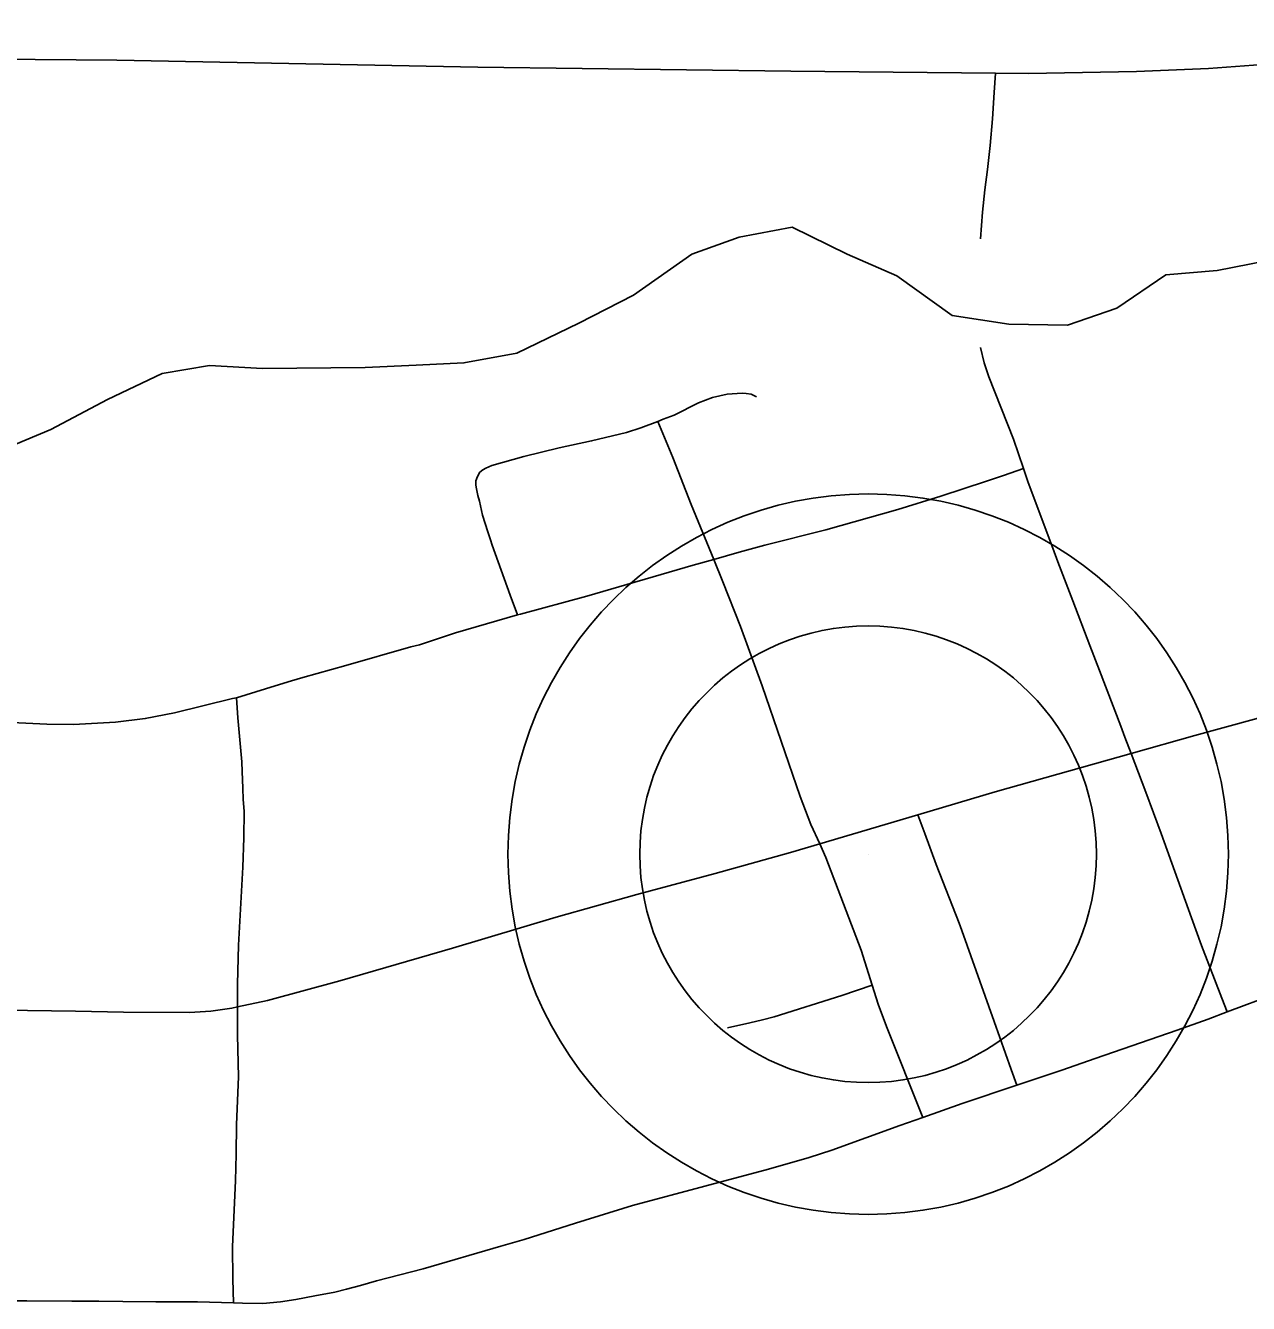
# Model space of a CAD drawing. Extents: x 0 to 34, y 0 to 22.
# Drawn here: x 28.2057 to 28.4583, y 18.8679 to 19.1318 of the extents above; entities that cross this region are included whole.
import ezdxf

# ---------------------------------------------------------------- set-up
doc = ezdxf.new("R2010")
doc.units = 0
for name, color, linetype in [('GM_X_Minor_River', 7, 'Continuous'), ('GM_X_State_Route', 7, 'Continuous'), ('GM_X_Township_Road', 7, 'Continuous'), ('GM_X_Unincorporated', 7, 'Continuous'), ('GM_X_Unincorporated_Location', 7, 'Continuous')]:
    doc.layers.add(name, color=color, linetype=linetype)

msp = doc.modelspace()

# ---------------------------------------------------------------- linework, layer by layer
at = {"layer": 'GM_X_Minor_River'}
msp.add_lwpolyline([(28.20074, 19.04405), (28.21091, 19.04832), (28.22257, 19.05451), (28.23387, 19.05993), (28.24368, 19.06155), (28.25465, 19.06091), (28.27581, 19.06114), (28.28639, 19.06163), (28.29622, 19.06211), (28.30716, 19.06412), (28.31996, 19.07032), (28.33125, 19.07612), (28.34327, 19.08458), (28.35307, 19.08809), (28.36402, 19.09011), (28.37541, 19.08454), (28.38565, 19.0801), (28.39706, 19.07189), (28.4088, 19.07012), (28.4209, 19.06987), (28.43107, 19.07339), (28.44122, 19.08031), (28.4518, 19.08118), (28.46198, 19.08318)], dxfattribs=at)
at = {"layer": 'GM_X_State_Route'}
msp.add_lwpolyline([(28.1823, 19.12496), (28.22456, 19.12462), (28.29911, 19.12319), (28.36373, 19.12238), (28.40603, 19.12195), (28.4128, 19.12188), (28.43514, 19.12225), (28.45001, 19.12293), (28.46114, 19.12375), (28.47347, 19.12503), (28.48511, 19.12671), (28.49607, 19.12877), (28.50937, 19.13177)], dxfattribs=at)
at = {"layer": 'GM_X_Township_Road'}
msp.add_line((28.36971, 18.96279), (28.39001, 18.96878), dxfattribs=at)
for points in [[(28.4029, 19.08775), (28.4033, 19.09323), (28.4038, 19.09782), (28.40434, 19.10207), (28.40489, 19.10697), (28.40537, 19.1125), (28.40575, 19.11793), (28.40603, 19.12195)], [(28.41181, 19.04027), (28.40972, 19.04636), (28.40466, 19.05919), (28.40371, 19.06212), (28.40293, 19.06531)], [(28.33624, 19.05002), (28.33736, 19.05045), (28.33964, 19.05134), (28.34469, 19.05382), (28.34759, 19.05494), (28.35061, 19.05563), (28.35371, 19.05586), (28.35452, 19.05578), (28.35554, 19.05561), (28.35668, 19.05512)], [(28.299, 19.03863), (28.29953, 19.0395), (28.30014, 19.04), (28.30077, 19.04033), (28.30202, 19.04088), (28.30861, 19.04278), (28.31588, 19.04453), (28.32258, 19.04598), (28.32981, 19.04774), (28.33275, 19.04866), (28.33624, 19.05002)], [(28.34782, 19.02153), (28.34319, 19.03287), (28.33937, 19.04257), (28.33728, 19.04754), (28.33624, 19.05002)], [(28.34782, 19.02153), (28.35305, 19.02299), (28.3584, 19.02443), (28.37094, 19.02763), (28.38586, 19.03185), (28.39476, 19.03457), (28.40419, 19.03765), (28.40769, 19.03886), (28.41181, 19.04027)], [(28.43404, 18.9814), (28.43276, 18.9848), (28.43188, 18.98706), (28.42751, 18.99859), (28.42552, 19.00375), (28.42197, 19.01299), (28.41892, 19.021), (28.41786, 19.02387), (28.41279, 19.03743), (28.41181, 19.04027)], [(28.30727, 19.01005), (28.3058, 19.01413), (28.30456, 19.01759), (28.30203, 19.02448), (28.30169, 19.02558), (28.30115, 19.02724), (28.30008, 19.03067), (28.29944, 19.03356), (28.29912, 19.03474), (28.29883, 19.03609), (28.29871, 19.03687), (28.29871, 19.03774), (28.299, 19.03863)], [(28.30727, 19.01005), (28.30794, 19.01024), (28.32159, 19.01395), (28.34355, 19.02034), (28.34782, 19.02153)], [(28.36971, 18.96279), (28.36789, 18.96675), (28.36564, 18.97252), (28.35782, 18.99544), (28.35336, 19.00769), (28.3497, 19.01689), (28.34782, 19.02153)], [(28.43404, 18.9814), (28.44722, 18.98512), (28.47838, 18.99366), (28.5125, 19.00321), (28.53103, 19.00842), (28.55921, 19.01654)], [(28.24924, 18.99295), (28.25723, 18.9954), (28.26064, 18.99646), (28.26294, 18.99716), (28.2659, 18.99792), (28.27181, 18.9996), (28.28526, 19.00344), (28.28703, 19.00387), (28.29451, 19.00638), (28.30727, 19.01005)], [(28.19871, 18.98785), (28.19989, 18.9878), (28.20281, 18.98784), (28.21005, 18.98746), (28.2156, 18.9874), (28.22426, 18.98792), (28.23041, 18.98864), (28.23647, 18.98986), (28.24844, 18.99281), (28.24924, 18.99295)], [(28.24946, 18.92912), (28.24946, 18.93378), (28.24964, 18.94184), (28.24984, 18.94556), (28.2502, 18.95177), (28.25053, 18.95794), (28.25078, 18.96404), (28.25081, 18.96952), (28.25064, 18.97193), (28.25057, 18.9743), (28.25041, 18.97768), (28.25032, 18.9797), (28.24953, 18.9888), (28.24924, 18.99295)], [(28.39001, 18.96878), (28.40598, 18.97349), (28.43404, 18.9814)], [(28.4539, 18.92805), (28.45278, 18.93093), (28.44855, 18.94179), (28.44651, 18.94748), (28.44021, 18.96489), (28.43704, 18.97347), (28.43404, 18.9814)], [(28.39906, 18.9449), (28.3985, 18.94637), (28.39375, 18.95851), (28.39142, 18.96492), (28.39001, 18.96878)], [(28.4539, 18.92805), (28.46385, 18.93183), (28.47653, 18.9368), (28.49204, 18.94297), (28.49708, 18.94515), (28.51849, 18.95334), (28.53177, 18.95853), (28.53573, 18.96022), (28.54486, 18.96402), (28.55015, 18.96622)], [(28.24946, 18.92912), (28.25562, 18.93042), (28.27062, 18.93447), (28.29388, 18.94122), (28.31524, 18.94763), (28.33195, 18.95231), (28.34812, 18.95667), (28.36369, 18.961), (28.36971, 18.96279)], [(28.38057, 18.93356), (28.37826, 18.94084), (28.37099, 18.95997), (28.36971, 18.96279)], [(28.41044, 18.91294), (28.40928, 18.91619), (28.40577, 18.92607), (28.39906, 18.9449)], [(28.35067, 18.92475), (28.35527, 18.9258), (28.35791, 18.92643), (28.36027, 18.92705), (28.3743, 18.93144), (28.38057, 18.93356)], [(28.39098, 18.90629), (28.38353, 18.92502), (28.38181, 18.92964), (28.38057, 18.93356)], [(28.19647, 18.92864), (28.20606, 18.92836), (28.21598, 18.92823), (28.2259, 18.92802), (28.23955, 18.92792), (28.24394, 18.92824), (28.24828, 18.92887), (28.24946, 18.92912)], [(28.2486, 18.86797), (28.24852, 18.87284), (28.2484, 18.87964), (28.24901, 18.89318), (28.24916, 18.89867), (28.24924, 18.9048), (28.24966, 18.91464), (28.24946, 18.92328), (28.24946, 18.92912)], [(28.41044, 18.91294), (28.41972, 18.91606), (28.42662, 18.91844), (28.44357, 18.92428), (28.44995, 18.92654), (28.4539, 18.92805)], [(28.39098, 18.90629), (28.39915, 18.90914), (28.41044, 18.91294)], [(28.2486, 18.86797), (28.25051, 18.86791), (28.25472, 18.86786), (28.25832, 18.86822), (28.26148, 18.86866), (28.26541, 18.8694), (28.26957, 18.87019), (28.272, 18.87081), (28.27487, 18.87153), (28.27819, 18.87254), (28.28777, 18.87503), (28.30383, 18.8797), (28.30868, 18.88106), (28.31926, 18.88441), (28.33106, 18.88807), (28.346, 18.89206), (28.35916, 18.89557), (28.36751, 18.89797), (28.37224, 18.89951), (28.38627, 18.90458), (28.39098, 18.90629)], [(28.14144, 18.86786), (28.15504, 18.86789), (28.16123, 18.86787), (28.16309, 18.86787), (28.168, 18.86805), (28.17524, 18.86849), (28.17767, 18.8685), (28.18012, 18.86841), (28.18195, 18.86838), (28.18438, 18.8684), (28.18622, 18.86838), (28.19546, 18.86836), (28.20596, 18.8684), (28.21525, 18.86834), (28.21833, 18.86835), (28.22081, 18.86832), (28.22575, 18.86829), (28.23261, 18.86818), (28.23816, 18.86817), (28.24121, 18.86822), (28.2486, 18.86797)]]:
    msp.add_lwpolyline(points, dxfattribs=at)
at = {"layer": 'GM_X_Unincorporated'}
for radius in [0.0744, 0.04716]:
    msp.add_circle((28.37971, 18.96064), radius, dxfattribs=at)
at = {"layer": 'GM_X_Unincorporated_Location'}
msp.add_line((28.37971, 18.96064), (28.37971, 18.96064), dxfattribs=at)

doc.saveas('drawing.dxf')
